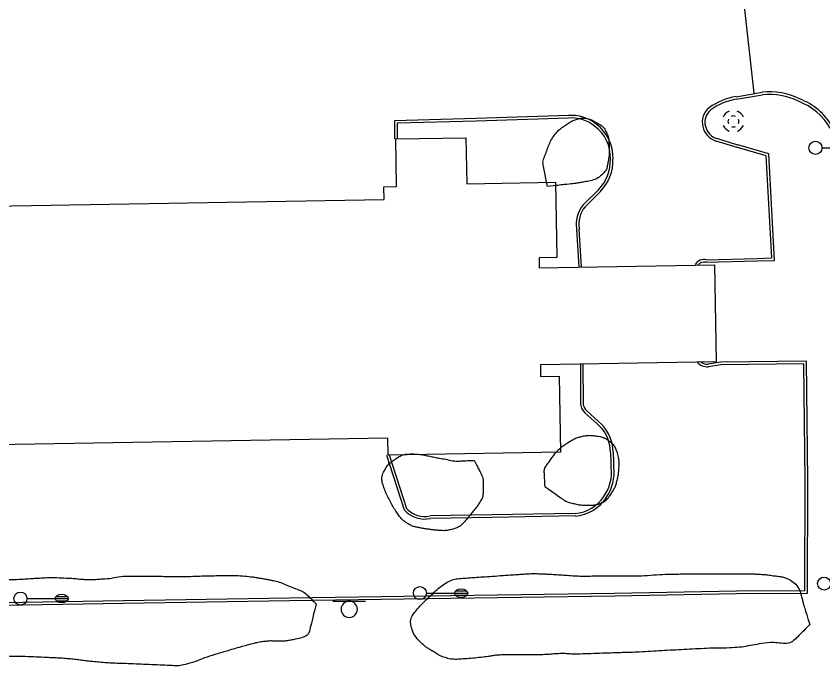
# Model space of a CAD drawing. Extents: x 2145380 to 2156929, y 139568 to 149130.
# Drawn here: x 2150511 to 2150696.7, y 139924.9 to 140074.5 of the extents above; entities that cross this region are included whole.
import ezdxf

# ---------------------------------------------------------------- set-up
doc = ezdxf.new("R2010")
doc.units = 0
for name, color, linetype in [('TOPO_Asphalt', 7, 'Continuous'), ('TOPO_Building', 7, 'Continuous'), ('TOPO_Curb Back', 7, 'Continuous'), ('TOPO_DRAIN_Manhole', 7, 'Continuous'), ('TOPO_Light Pole', 7, 'Continuous'), ('TOPO_Sign', 7, 'Continuous'), ('TOPO_Tree Line', 7, 'Continuous')]:
    doc.layers.add(name, color=color, linetype=linetype)

# ---------------------------------------------------------------- blocks, each defined once
blk = doc.blocks.new('LP')
at = {"layer": 'TOPO_Light Pole'}
blk.add_line((3.81, 0), (20.32, 0), dxfattribs=at)
for points in [[(20.32, 0), (27.94, 0)], [(20.32, 0), (23.5, 0)], [(20.83, 1.27), (27.43, 1.27)], [(20.83, 1.27), (23.5, 1.27)], [(23.71, 1.27), (27.43, 1.27)], [(23.71, 0), (27.94, 0)], [(20.83, -1.27), (27.43, -1.27)], [(20.83, -1.27), (23.5, -1.27)], [(23.71, -1.27), (27.43, -1.27)]]:
    blk.add_lwpolyline(points, dxfattribs=at)
blk.add_circle((0, 0), 3.81, dxfattribs=at)
blk.add_ellipse((24.13, 0), major_axis=(3.81, 0), ratio=0.666667, dxfattribs=at)
blk = doc.blocks.new('MHEXST')
at = {"layer": 'TOPO_DRAIN_Manhole'}
for centre, radius, start, end in [((-0.14, 0.26), 12.7, 112.97475, 158.26364), ((-0.14, 0.26), 12.7, 22.07441, 68.69913), ((-0.08, 0.11), 6.35, 157.97219, 204.16105), ((-0.08, 0.11), 6.35, 66.19406, 113.69103), ((-0.08, 0.11), 6.35, 336.80229, 21.40458), ((-0.14, 0.26), 12.7, 202.6921, 248.19382), ((-0.08, 0.11), 6.35, 248.57914, 293.19947), ((-0.14, 0.26), 12.7, 291.79631, 337.30323)]:
    blk.add_arc(centre, radius, start, end, dxfattribs=at)

msp = doc.modelspace()

# ---------------------------------------------------------------- linework, layer by layer
at = {"layer": 'TOPO_Asphalt'}
msp.add_line((2150678.12, 140080.63), (2150680.8, 140056.77), dxfattribs=at)
at = {"layer": 'TOPO_Building'}
msp.add_lwpolyline([(2150356.31, 140028.23), (2150595.7, 140032.32), (2150595.65, 140035.22), (2150598.56, 140035.27), (2150598.37, 140046.24), (2150614.52, 140046.51), (2150614.7, 140035.93), (2150635.12, 140036.28), (2150635.41, 140018.97), (2150631.35, 140018.9), (2150631.39, 140016.58), (2150671.71, 140017.27), (2150672.1, 139994.96), (2150631.65, 139994.27), (2150631.7, 139991.54), (2150635.99, 139991.61), (2150636.29, 139974.14), (2150596.6, 139973.47), (2150596.54, 139977.37), (2150357.24, 139973.29)], close=True, dxfattribs=at)
at = {"layer": 'TOPO_Curb Back'}
for points in [[(2150676.7, 140055.96), (2150682.69, 140057)], [(2150676.79, 140055.37), (2150682.79, 140056.41)], [(2150638.09, 140051.64), (2150616.84, 140050.93), (2150598.06, 140050.43), (2150598.11, 140046.24)], [(2150638.12, 140051.04), (2150616.86, 140050.33), (2150598.67, 140049.84), (2150598.71, 140046.25)], [(2150677.13, 140044.83), (2150672.27, 140046.31)], [(2150669.8, 140017.83), (2150681.57, 140018.14), (2150685.51, 140018.26), (2150684.19, 140042.82), (2150677.1, 140044.84)], [(2150676.95, 140044.26), (2150672.09, 140045.74)], [(2150669.86, 140018.43), (2150681.56, 140018.74), (2150684.88, 140018.84), (2150683.61, 140042.36), (2150676.98, 140044.25)], [(2150641.5, 140031.05), (2150645.01, 140034.51)], [(2150641.94, 140030.64), (2150645.44, 140034.08)], [(2150640.55, 140016.74), (2150640.01, 140025.37)], [(2150641.14, 140016.76), (2150640.61, 140025.45)], [(2150484.47, 139939.1), (2150535.7, 139939.98), (2150573.88, 139940.59), (2150605.61, 139941.02), (2150648.69, 139941.64), (2150676.75, 139942.19), (2150692.55, 139942.28), (2150692.58, 139967.64), (2150692.29, 139994.48), (2150673.21, 139994.27), (2150670.35, 139993.78)], [(2150484.48, 139938.5), (2150535.71, 139939.38), (2150573.89, 139939.99), (2150605.62, 139940.42), (2150648.7, 139941.04), (2150676.76, 139941.59), (2150693.15, 139941.68), (2150693.18, 139967.64), (2150692.88, 139995.08), (2150673.16, 139994.87), (2150670.28, 139994.38)], [(2150640.85, 139994.43), (2150640.86, 139985.14)], [(2150641.45, 139994.43), (2150641.46, 139985.19)], [(2150641.91, 139983.2), (2150644.63, 139980.69)], [(2150642.32, 139983.64), (2150645.02, 139981.15)], [(2150600.37, 139960.76), (2150596.32, 139973.37)], [(2150600.9, 139961.08), (2150596.92, 139973.47)], [(2150639.67, 139960.04), (2150620.55, 139959.67), (2150606.31, 139959.45)], [(2150639.7, 139959.44), (2150620.56, 139959.07), (2150606.37, 139958.85)]]:
    msp.add_lwpolyline(points, dxfattribs=at)
for centre, radius, start, end in [((2150678.68, 140042.33), 13.78, 98.2816, 126.3408), ((2150684.4, 140041.79), 15.3, 63.2896, 96.3219), ((2150684.4, 140041.79), 14.7, 63.1643, 96.3428), ((2150678.68, 140042.33), 13.18, 98.2467, 126.3069), ((2150686.11, 140041.69), 14.1, 29.9335, 69.5576), ((2150686.11, 140041.7), 14.7, 29.9456, 69.4277), ((2150673.06, 140050.14), 4.15, 127.7918, 195.12), ((2150673.06, 140050.14), 3.55, 127.911, 195.3578), ((2150638.75, 140042.41), 9.25, 51.7172, 94.1383), ((2150638.75, 140042.41), 8.65, 51.6505, 94.2132), ((2150638.85, 140042), 8.92, 357.4244, 53.7442), ((2150638.85, 140042), 9.52, 357.566, 53.6783), ((2150673.43, 140050.02), 4.48, 192.2995, 252.5654), ((2150673.43, 140050.02), 3.88, 192.0807, 252.5336), ((2150638.05, 140041.28), 9.71, 315.788, 1.9169), ((2150638.05, 140041.28), 10.31, 315.7501, 1.7864), ((2150646.75, 140026.64), 6.85, 139.9469, 190.6443), ((2150646.75, 140026.64), 6.25, 140.2024, 190.9765), ((2150669.36, 140015.93), 2.55, 78.7158, 145.7552), ((2150669.36, 140015.93), 1.95, 76.8696, 139.2431), ((2150670.17, 139997.01), 3.23, 221.0848, 273.1774), ((2150670.17, 139997.01), 2.63, 233.2682, 272.4749), ((2150644.19, 139985.69), 3.37, 189.2627, 227.5057), ((2150644.19, 139985.69), 2.77, 190.2107, 227.5274), ((2150639.69, 139974.35), 8.04, 3.2411, 52.1056), ((2150639.69, 139974.35), 8.64, 3.4308, 51.9351), ((2150626.22, 139971.54), 21.74, 357.7358, 8.6324), ((2150626.22, 139971.54), 22.34, 357.8585, 8.5611), ((2150638.3, 139969.5), 9.72, 324.9092, 6.9523), ((2150638.3, 139969.5), 10.32, 324.9456, 6.6811), ((2150638.93, 139968.82), 8.82, 274.8281, 326.17), ((2150638.93, 139968.82), 9.42, 274.7084, 326.1291), ((2150605.12, 139965.31), 5.98, 225.0354, 281.4371), ((2150605.12, 139965.31), 6.58, 223.7415, 280.944)]:
    msp.add_arc(centre, radius, start, end, dxfattribs=at)
at = {"layer": 'TOPO_Sign'}
for points in [[(2150583.9, 139939.83), (2150591.4, 139939.84)], [(2150587.65, 139939.83), (2150587.65, 139939.83)], [(2150585.79, 139937.96), (2150585.79, 139937.96)], [(2150589.52, 139937.96), (2150589.52, 139937.96)], [(2150587.65, 139936.09), (2150587.65, 139936.09)]]:
    msp.add_lwpolyline(points, dxfattribs=at)
for start, end in [(90, 180), (360, 90), (180, 270), (270, 0)]:
    msp.add_arc((2150587.65, 139937.96), 1.87, start, end, dxfattribs=at)
at = {"layer": 'TOPO_Tree Line'}
for points in [[(2150633.27, 140035.28), (2150635.27, 140035.51), (2150637.28, 140035.73), (2150639.29, 140035.95), (2150640.21, 140036.06), (2150641.12, 140036.23), (2150642.03, 140036.39), (2150643.51, 140036.67), (2150644.89, 140037.12), (2150646.11, 140038.31), (2150646.81, 140039), (2150647.02, 140039.82), (2150647.18, 140040.69), (2150647.44, 140042.07), (2150647.51, 140043.46), (2150647.45, 140044.84), (2150647.41, 140045.79), (2150647.31, 140046.73), (2150646.88, 140047.66), (2150646.35, 140048.78), (2150645.49, 140049.47), (2150644.39, 140050.09), (2150643.09, 140050.82), (2150641.61, 140051.16), (2150640.33, 140050.83), (2150639.43, 140050.6), (2150638.54, 140050.16), (2150637.7, 140049.59), (2150636.69, 140048.91), (2150635.83, 140048.28), (2150635.09, 140047.33), (2150634.19, 140046.2), (2150633.66, 140045.01), (2150633.17, 140043.66), (2150632.72, 140042.42), (2150632.13, 140041.19), (2150632.37, 140039.94), (2150632.67, 140038.39), (2150632.97, 140036.84), (2150633.27, 140035.28), (2150633.27, 140035.28)], [(2150632.65, 139966.26), (2150632.65, 139966.26), (2150632.59, 139967.28), (2150632.54, 139968.29), (2150632.49, 139969.3), (2150632.44, 139970.19), (2150632.94, 139971), (2150633.49, 139971.79), (2150634.89, 139973.83), (2150636.44, 139975.27), (2150638.49, 139976.57), (2150639.4, 139977.14), (2150640.33, 139977.5), (2150641.33, 139977.72), (2150642.35, 139977.94), (2150643.42, 139977.93), (2150644.45, 139977.79), (2150645.48, 139977.64), (2150646.44, 139977.37), (2150647.38, 139976.7), (2150648.33, 139976.03), (2150648.94, 139975.22), (2150649.29, 139974.18), (2150649.7, 139972.96), (2150649.8, 139971.74), (2150649.73, 139970.52), (2150649.66, 139969.5), (2150649.53, 139968.48), (2150649.26, 139967.46), (2150649.01, 139966.52), (2150648.66, 139965.69), (2150648.13, 139964.85), (2150647.45, 139963.78), (2150646.67, 139962.9), (2150645.49, 139962.37), (2150644.67, 139962), (2150643.85, 139961.95), (2150643.02, 139961.94), (2150641.91, 139961.93), (2150640.79, 139961.96), (2150639.69, 139962.22), (2150638.6, 139962.47), (2150637.5, 139962.78), (2150636.61, 139963.42), (2150635.29, 139964.37), (2150633.97, 139965.31), (2150632.65, 139966.26)], [(2150616.42, 139972.24), (2150615.43, 139972.2), (2150614.44, 139972.15), (2150613.46, 139972.11), (2150611.85, 139972.03), (2150610.26, 139972.43), (2150608.67, 139972.7), (2150607.55, 139972.88), (2150606.45, 139973.16), (2150605.33, 139973.37), (2150603.9, 139973.63), (2150602.42, 139973.75), (2150600.97, 139973.67), (2150600.01, 139973.61), (2150599.16, 139973.13), (2150598.29, 139972.56), (2150597.24, 139971.86), (2150596.45, 139971.14), (2150595.84, 139970.04), (2150595.24, 139968.95), (2150595.09, 139967.68), (2150595.43, 139966.6), (2150595.81, 139965.44), (2150596.29, 139964.29), (2150596.89, 139963.17), (2150597.54, 139961.95), (2150598.18, 139960.82), (2150598.99, 139959.69), (2150599.51, 139958.96), (2150600.12, 139958.34), (2150600.89, 139957.84), (2150601.62, 139957.36), (2150602.39, 139957.02), (2150603.21, 139956.85), (2150604.13, 139956.65), (2150605.04, 139956.5), (2150605.96, 139956.38), (2150606.84, 139956.25), (2150607.72, 139956.16), (2150608.6, 139956.1), (2150609.67, 139956.02), (2150610.73, 139956.18), (2150611.79, 139956.53), (2150612.62, 139956.8), (2150613.36, 139957.21), (2150613.94, 139957.84), (2150614.59, 139958.55), (2150615.16, 139959.28), (2150615.75, 139960.02), (2150616.51, 139960.98), (2150617.26, 139961.82), (2150617.93, 139962.95), (2150618.4, 139963.74), (2150618.45, 139964.59), (2150618.46, 139965.42), (2150618.48, 139966.72), (2150618.5, 139968.17), (2150617.89, 139969.35), (2150617.4, 139970.31), (2150616.91, 139971.28), (2150616.42, 139972.24), (2150616.42, 139972.24)], [(2150693.63, 139934.44), (2150693.21, 139935.83), (2150692.78, 139937.23), (2150692.36, 139938.63), (2150692.09, 139939.51), (2150691.9, 139940.4), (2150691.63, 139941.28), (2150691.2, 139942.73), (2150690.25, 139944.1), (2150688.82, 139944.83), (2150687.84, 139945.34), (2150686.84, 139945.49), (2150685.81, 139945.62), (2150684.62, 139945.77), (2150683.43, 139945.95), (2150682.24, 139946.01), (2150681.39, 139946.06), (2150680.55, 139946.11), (2150679.7, 139946.12), (2150678.69, 139946.14), (2150677.68, 139946.16), (2150676.67, 139946.15), (2150674.85, 139946.14), (2150673.02, 139946.11), (2150671.19, 139946.1), (2150669.63, 139946.1), (2150668.08, 139946.11), (2150666.52, 139946.1), (2150664.96, 139946.1), (2150663.41, 139946.08), (2150661.85, 139946.06), (2150659.08, 139946.01), (2150656.32, 139945.7), (2150653.54, 139945.67), (2150650.84, 139945.64), (2150648.14, 139945.67), (2150645.44, 139945.66), (2150643.89, 139945.65), (2150642.33, 139945.57), (2150640.77, 139945.61), (2150639.08, 139945.66), (2150637.39, 139945.83), (2150635.7, 139945.92), (2150634.58, 139945.99), (2150633.45, 139946.06), (2150632.32, 139946.11), (2150630.89, 139946.18), (2150629.46, 139946.18), (2150628.03, 139946.09), (2150627.17, 139946.03), (2150626.3, 139945.97), (2150625.43, 139945.91), (2150623.05, 139945.74), (2150620.66, 139945.58), (2150618.28, 139945.42), (2150616.62, 139945.31), (2150614.96, 139945.19), (2150613.31, 139945.06), (2150611.88, 139944.94), (2150610.5, 139944.42), (2150609.28, 139943.57), (2150608.09, 139942.74), (2150607.13, 139941.79), (2150606.1, 139940.81), (2150604.95, 139939.73), (2150603.89, 139938.69), (2150602.86, 139937.42), (2150602.11, 139936.49), (2150601.67, 139935.16), (2150601.91, 139934.13), (2150602.26, 139932.63), (2150603.27, 139931.13), (2150604.57, 139929.93), (2150605.22, 139929.33), (2150605.87, 139928.9), (2150606.6, 139928.46), (2150607.59, 139927.84), (2150608.52, 139927.22), (2150609.66, 139926.87), (2150611.03, 139926.45), (2150612.41, 139926.41), (2150613.78, 139926.51), (2150615.65, 139926.65), (2150617.52, 139926.82), (2150619.39, 139927.05), (2150620.26, 139927.16), (2150621.11, 139927.38), (2150621.97, 139927.42), (2150623.2, 139927.47), (2150624.43, 139927.47), (2150625.66, 139927.48), (2150627.75, 139927.49), (2150629.84, 139927.48), (2150631.93, 139927.5), (2150633.36, 139927.52), (2150634.78, 139927.72), (2150636.21, 139927.75), (2150637.69, 139927.77), (2150639.18, 139927.6), (2150640.66, 139927.65), (2150643.29, 139927.73), (2150645.91, 139927.83), (2150648.54, 139927.92), (2150650.09, 139927.97), (2150651.65, 139927.99), (2150653.2, 139928.06), (2150655.75, 139928.18), (2150658.3, 139928.34), (2150660.85, 139928.48), (2150663.43, 139928.62), (2150666.02, 139928.75), (2150668.6, 139928.89), (2150671.23, 139929.02), (2150673.86, 139928.97), (2150676.48, 139929.15), (2150678.48, 139929.28), (2150680.45, 139929.73), (2150682.43, 139930.04), (2150685.31, 139930.51), (2150688.96, 139929.69), (2150691.01, 139931.77), (2150691.88, 139932.66), (2150692.76, 139933.55), (2150693.63, 139934.44)], [(2150580.04, 139939.24), (2150579.35, 139939.89), (2150578.67, 139940.55), (2150577.99, 139941.2), (2150577, 139942.15), (2150575.62, 139942.57), (2150574.35, 139943.09), (2150572.94, 139943.66), (2150571.56, 139944.26), (2150570.08, 139944.58), (2150569.25, 139944.76), (2150568.43, 139944.91), (2150567.6, 139945.05), (2150566.77, 139945.19), (2150565.95, 139945.34), (2150565.11, 139945.44), (2150563.09, 139945.68), (2150561.06, 139945.77), (2150559.04, 139945.74), (2150557.63, 139945.72), (2150556.22, 139945.69), (2150554.81, 139945.66), (2150552.7, 139945.61), (2150550.58, 139945.51), (2150548.47, 139945.5), (2150547.09, 139945.49), (2150545.72, 139945.53), (2150544.35, 139945.55), (2150541.97, 139945.58), (2150539.6, 139945.6), (2150537.23, 139945.6), (2150535.1, 139945.59), (2150532.99, 139945.09), (2150530.87, 139944.95), (2150529.56, 139944.87), (2150528.24, 139944.8), (2150526.93, 139944.84), (2150525.83, 139944.87), (2150524.73, 139945.06), (2150523.62, 139945.1), (2150521.43, 139945.19), (2150519.24, 139945.3), (2150517.05, 139945.19), (2150515.6, 139945.13), (2150514.16, 139945.01), (2150512.72, 139944.93), (2150510.5, 139944.81), (2150508.27, 139944.76), (2150506.06, 139944.61), (2150504.72, 139944.53), (2150503.39, 139944.31), (2150502.06, 139944.19), (2150500.73, 139944.07), (2150499.4, 139943.94), (2150498.06, 139943.9), (2150496.23, 139943.84), (2150494.4, 139943.85), (2150492.58, 139943.81), (2150491.5, 139943.78), (2150490.42, 139943.74), (2150489.35, 139943.72), (2150488.25, 139943.69), (2150487.15, 139943.76), (2150486.04, 139943.74), (2150484.27, 139943.71), (2150482.49, 139943.63), (2150480.72, 139943.4), (2150478.82, 139943.16), (2150476.92, 139942.9), (2150475.02, 139942.62), (2150473.58, 139942.41), (2150472.15, 139942.2), (2150470.71, 139941.99), (2150468.85, 139941.72), (2150467.01, 139941.4), (2150465.15, 139941.14), (2150464.09, 139940.99), (2150463.01, 139940.93), (2150461.93, 139940.85), (2150460.2, 139940.73), (2150458.48, 139940.64), (2150456.75, 139940.52), (2150455.81, 139940.46), (2150454.88, 139940.37), (2150453.94, 139940.26), (2150452.33, 139940.07), (2150450.97, 139939.19), (2150449.79, 139937.73), (2150449.19, 139936.97), (2150449.04, 139936.18), (2150448.98, 139935.36), (2150448.9, 139934.34), (2150449.01, 139933.29), (2150449.37, 139932.27), (2150449.89, 139930.8), (2150450.4, 139928.73), (2150451.89, 139928.56), (2150453.03, 139928.43), (2150454.16, 139928.49), (2150455.3, 139928.49), (2150456.86, 139928.5), (2150458.42, 139928.51), (2150459.98, 139928.5), (2150460.98, 139928.5), (2150461.99, 139928.45), (2150463, 139928.45), (2150464.03, 139928.45), (2150465.05, 139928.59), (2150466.07, 139928.7), (2150468.26, 139928.95), (2150470.4, 139929.6), (2150472.59, 139929.8), (2150475.46, 139930.07), (2150478.37, 139930.08), (2150481.24, 139929.77), (2150483.59, 139929.53), (2150485.93, 139929.25), (2150488.28, 139928.97), (2150491.92, 139928.52), (2150495.54, 139927.82), (2150499.21, 139927.54), (2150505.05, 139927.09), (2150510.91, 139927.17), (2150516.76, 139926.91), (2150518.13, 139926.85), (2150519.51, 139926.79), (2150520.89, 139926.71), (2150522.33, 139926.63), (2150523.76, 139926.48), (2150525.19, 139926.34), (2150526.33, 139926.22), (2150527.45, 139926.02), (2150528.58, 139925.91), (2150530.2, 139925.75), (2150531.82, 139925.62), (2150533.45, 139925.55), (2150535.09, 139925.48), (2150536.74, 139925.43), (2150538.38, 139925.36), (2150540.91, 139925.26), (2150543.43, 139925.13), (2150545.95, 139925.03), (2150547.22, 139924.97), (2150548.49, 139924.91), (2150549.76, 139925.22), (2150552.17, 139925.8), (2150554.33, 139926.8), (2150556.65, 139927.5), (2150559.49, 139928.35), (2150562.32, 139929.2), (2150565.2, 139929.97), (2150566.39, 139930.29), (2150567.61, 139930.49), (2150568.83, 139930.61), (2150569.84, 139930.7), (2150570.86, 139930.56), (2150571.87, 139930.6), (2150572.9, 139930.64), (2150573.92, 139930.77), (2150574.95, 139931), (2150576.34, 139931.3), (2150578.21, 139931.85), (2150578.55, 139933.22), (2150579.05, 139935.22), (2150579.54, 139937.23), (2150580.04, 139939.24)]]:
    msp.add_open_spline(points, degree=3, dxfattribs=at)

# ---------------------------------------------------------------- block references
at = {"layer": 'TOPO_DRAIN_Manhole', "xscale": 0.19685000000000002, "yscale": 0.19685000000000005}
msp.add_blockref('MHEXST', (2150676.08, 140050.26), dxfattribs=at)
at = {"layer": 'TOPO_Light Pole', "xscale": 0.39370000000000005, "yscale": 0.3937000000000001}
for p in [(2150694.96, 140044.19), (2150696.94, 139943.86), (2150603.92, 139941.68), (2150511.98, 139940.42)]:
    msp.add_blockref('LP', p, dxfattribs=at)

doc.saveas('drawing.dxf')
